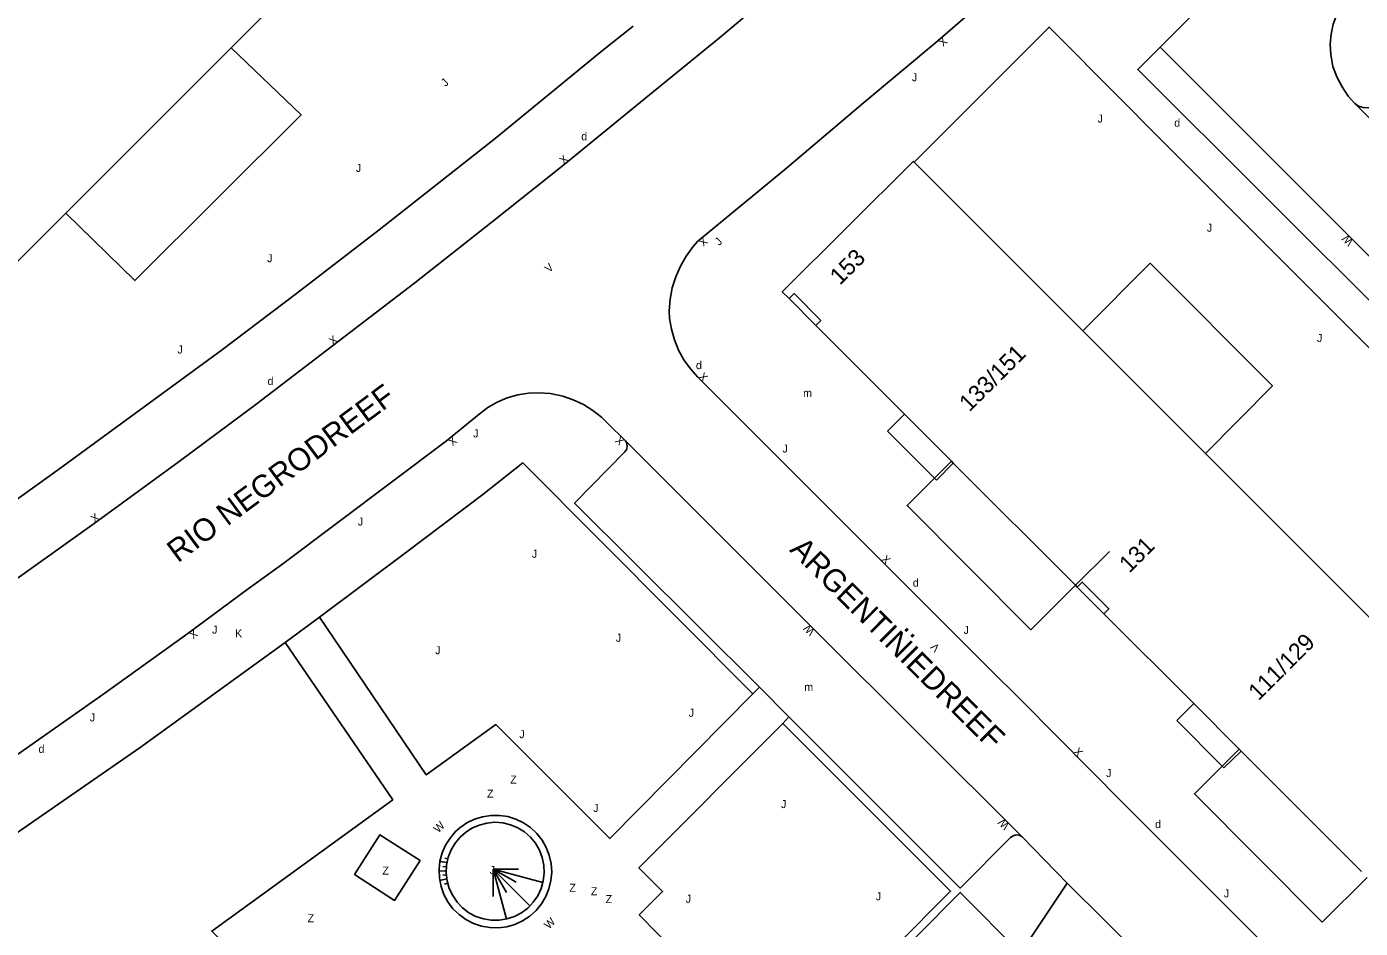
# Model space of a CAD drawing. Extents: x 134999 to 136502, y 457398 to 459002.
# Drawn here: x 135561.1 to 135644.5, y 458890.2 to 458946.5 of the extents above; entities that cross this region are included whole.
import ezdxf

# ---------------------------------------------------------------- set-up
doc = ezdxf.new("R2010")
doc.units = 0
for name, color, linetype in [('RI_DGTB_15', 7, 'Continuous'), ('RI_DGTB_18', 7, 'Continuous'), ('RI_DGTB_29', 7, 'Continuous'), ('RI_DGTB_3', 7, 'Continuous'), ('RI_DGTB_30', 7, 'Continuous'), ('RI_DGTB_31', 7, 'Continuous'), ('RI_DGTB_32', 7, 'Continuous'), ('RI_DGTB_35', 7, 'Continuous'), ('RI_DGTB_36', 7, 'Continuous'), ('RI_DGTB_37', 7, 'Continuous'), ('RI_DGTB_43', 7, 'Continuous'), ('RI_DGTB_48', 7, 'Continuous'), ('RI_DGTB_53', 7, 'Continuous'), ('RI_DGTB_54', 7, 'Continuous'), ('RI_DGTB_7', 7, 'Continuous')]:
    doc.layers.add(name, color=color, linetype=linetype)

msp = doc.modelspace()

# ---------------------------------------------------------------- linework, layer by layer
at = {"layer": 'RI_DGTB_15'}
msp.add_line((135626.638, 458911.621), (135628.778, 458913.758), dxfattribs=at)
at = {"layer": 'RI_DGTB_18'}
for p, q in [((135587.387, 458894.31), (135586.936, 458894.372)), ((135587.441, 458894.554), (135587.238, 458894.6)), ((135587.34, 458893.804), (135586.888, 458893.787)), ((135587.375, 458893.29), (135586.929, 458893.195)), ((135587.342, 458893.547), (135587.12, 458893.519)), ((135587.349, 458894.059), (135587.123, 458894.07)), ((135590.265, 458893.909), (135590.264, 458892.187)), ((135590.265, 458893.909), (135591.84, 458893.908)), ((135590.265, 458893.909), (135591.099, 458890.788)), ((135590.265, 458893.909), (135591.109, 458892.445)), ((135590.265, 458893.909), (135592.564, 458891.606)), ((135590.265, 458893.909), (135591.695, 458893.082)), ((135590.265, 458893.909), (135593.373, 458893.075)), ((135587.425, 458893.038), (135587.226, 458892.976))]:
    msp.add_line(p, q, dxfattribs=at)
for points in [[(135586.884, 458893.876), (135586.906, 458893.346), (135587.007, 458892.825), (135587.185, 458892.326), (135587.436, 458891.859), (135587.755, 458891.435), (135588.134, 458891.063), (135588.564, 458890.753), (135589.035, 458890.511), (135589.538, 458890.343), (135590.061, 458890.252), (135590.591, 458890.24), (135591.117, 458890.308), (135591.626, 458890.455), (135592.108, 458890.676), (135592.551, 458890.967), (135592.946, 458891.322), (135593.282, 458891.732), (135593.554, 458892.187), (135593.753, 458892.678), (135593.877, 458893.194), (135593.922, 458893.723), (135593.887, 458894.252), (135593.773, 458894.77), (135593.582, 458895.264), (135593.319, 458895.725), (135592.99, 458896.141), (135592.602, 458896.502), (135592.165, 458896.802), (135591.687, 458897.032), (135591.18, 458897.188), (135590.656, 458897.266), (135590.125, 458897.264), (135589.601, 458897.183), (135589.095, 458897.024), (135588.619, 458896.79), (135588.184, 458896.488), (135587.92, 458896.251), (135587.573, 458895.85), (135587.291, 458895.401), (135587.079, 458894.915), (135586.942, 458894.403), (135586.884, 458893.876)], [(135587.335, 458893.665), (135587.359, 458894.159), (135587.461, 458894.643), (135587.64, 458895.104), (135587.892, 458895.53), (135588.208, 458895.91), (135588.528, 458896.194), (135588.943, 458896.463), (135589.396, 458896.662), (135589.875, 458896.785), (135590.368, 458896.83), (135590.861, 458896.794), (135591.342, 458896.68), (135591.799, 458896.489), (135592.219, 458896.228), (135592.591, 458895.903), (135592.906, 458895.522), (135593.156, 458895.095), (135593.334, 458894.633), (135593.435, 458894.149), (135593.457, 458893.655), (135593.399, 458893.164), (135593.262, 458892.688), (135593.051, 458892.241), (135592.771, 458891.833), (135592.429, 458891.476), (135592.034, 458891.179), (135591.596, 458890.949), (135591.126, 458890.793), (135590.638, 458890.714), (135590.144, 458890.715), (135589.656, 458890.795), (135589.187, 458890.953), (135588.75, 458891.184), (135588.356, 458891.483), (135588.015, 458891.841), (135587.736, 458892.25), (135587.526, 458892.698), (135587.391, 458893.174), (135587.335, 458893.665)]]:
    msp.add_lwpolyline(points, dxfattribs=at)
at = {"layer": 'RI_DGTB_3'}
for p, q in [((135573.894, 458945.227), (135581.455, 458952.783)), ((135563.557, 458934.896), (135573.894, 458945.227)), ((135627.103, 458927.544), (135616.576, 458938.07)), ((135555.69, 458927.035), (135563.557, 458934.896)), ((135608.755, 458929.549), (135610.423, 458927.88)), ((135634.781, 458919.865), (135627.103, 458927.544)), ((135634.837, 458919.809), (135634.781, 458919.865)), ((135645.111, 458909.535), (135634.837, 458919.809)), ((135626.65, 458911.643), (135626.768, 458911.525)), ((135626.768, 458911.525), (135628.429, 458909.863))]:
    msp.add_line(p, q, dxfattribs=at)
for points in [[(135616.576, 458938.07), (135616.519, 458938.128), (135608.331, 458929.974), (135608.755, 458929.549)], [(135610.423, 458927.88), (135610.736, 458928.193), (135609.068, 458929.862), (135608.755, 458929.549)], [(135610.423, 458927.88), (135615.963, 458922.337)], [(135615.963, 458922.337), (135618.898, 458919.4)], [(135618.898, 458919.4), (135619.02, 458919.277)], [(135619.02, 458919.277), (135626.65, 458911.643)], [(135628.429, 458909.863), (135628.741, 458910.175), (135627.08, 458911.837), (135626.768, 458911.525)], [(135628.429, 458909.863), (135634.041, 458904.246)], [(135634.041, 458904.246), (135636.877, 458901.408)], [(135636.877, 458901.408), (135637.007, 458901.278)], [(135637.007, 458901.278), (135644.528, 458893.754)]]:
    msp.add_lwpolyline(points, dxfattribs=at)
at = {"layer": 'RI_DGTB_48'}
for points in [[(135573.894, 458945.227), (135578.259, 458941.028), (135567.875, 458930.675), (135563.557, 458934.896)], [(135634.781, 458919.865), (135638.96, 458924.11), (135631.329, 458931.76), (135627.103, 458927.544)]]:
    msp.add_lwpolyline(points, dxfattribs=at)
at = {"layer": 'RI_DGTB_53'}
msp.add_lwpolyline([(135581.598, 458893.562), (135584.11, 458891.954), (135585.7, 458894.439), (135583.187, 458896.046), (135581.598, 458893.562)], dxfattribs=at)
at = {"layer": 'RI_DGTB_54'}
for p, q in [((135579.411, 458909.652), (135577.276, 458908.069)), ((135606.502, 458904.853), (135606.9, 458905.268)), ((135608.744, 458903.421), (135606.9, 458905.268)), ((135608.359, 458903.012), (135608.744, 458903.421)), ((135626.144, 458893.028), (135623.316, 458895.916)), ((135623.341, 458888.842), (135626.144, 458893.028)), ((135626.144, 458893.028), (135631.56, 458887.652))]:
    msp.add_line(p, q, dxfattribs=at)
for points in [[(135634.601, 458972.641), (135628.229, 458966.849), (135622.839, 458961.817), (135618.559, 458958.041), (135609.066, 458949.786), (135604.419, 458945.841), (135599.695, 458942.016), (135594.675, 458937.92), (135590.195, 458934.342), (135585.365, 458930.532), (135575.432, 458922.938), (135570.638, 458919.374), (135565.341, 458915.502), (135560.37, 458911.966), (135555.469, 458908.53), (135544.004, 458900.663), (135538.977, 458897.361), (135533.568, 458893.921), (135528.248, 458890.646), (135521.999, 458887.218)], [(135631.952, 458945.262), (135641.23, 458954.617)], [(135623.483, 458950.393), (135618.052, 458945.651), (135613.379, 458941.769), (135608.474, 458937.599), (135603.052, 458933.137), (135602.755, 458932.799), (135602.327, 458932.213), (135601.966, 458931.584), (135601.676, 458930.919), (135601.461, 458930.226), (135601.324, 458929.514), (135601.266, 458928.791), (135601.295, 458928.318), (135601.404, 458927.634), (135601.591, 458926.968), (135601.853, 458926.328), (135602.188, 458925.722), (135602.59, 458925.159), (135603.055, 458924.646), (135621.218, 458906.483), (135623.33, 458904.391), (135629.678, 458897.987), (135638.923, 458888.734)], [(135644.101, 458941.734), (135643.703, 458942.206), (135643.313, 458942.784), (135642.991, 458943.403), (135642.743, 458944.055), (135642.711, 458944.184), (135642.605, 458944.809), (135642.579, 458945.443), (135642.633, 458946.075), (135642.766, 458946.695), (135642.975, 458947.294), (135643.259, 458947.861), (135643.611, 458948.388), (135644.027, 458948.867), (135644.709, 458949.569)], [(135651.837, 458949.62), (135651.996, 458949.344), (135652.081, 458949.038), (135652.088, 458948.72), (135652.016, 458948.41), (135651.868, 458948.128), (135651.851, 458948.104), (135645.492, 458941.686), (135645.227, 458941.544), (135644.934, 458941.476), (135644.633, 458941.488), (135644.346, 458941.578), (135644.101, 458941.734)], [(135599.017, 458946.566), (135596.989, 458944.971), (135590.39, 458939.549), (135583.146, 458933.842), (135577.982, 458929.874), (135573.259, 458926.31), (135563.103, 458918.882), (135558.119, 458915.32), (135553.83, 458912.332)], [(135616.576, 458938.07), (135625.001, 458946.52), (135629.557, 458941.96), (135631.516, 458939.973), (135682.401, 458889.093), (135674.455, 458881.263), (135668.562, 458875.489), (135662.878, 458869.805), (135660.036, 458872.653)], [(135631.952, 458945.262), (135630.543, 458943.876), (135646.457, 458927.997), (135660.322, 458914.11), (135665.167, 458909.305), (135666.812, 458909.716), (135666.991, 458909.748), (135667.111, 458909.742)], [(135631.952, 458945.262), (135644.05, 458933.154), (135662.914, 458914.321), (135667.313, 458909.944)], [(135644.101, 458941.734), (135661.514, 458924.29), (135671.562, 458914.189)], [(135598.532, 458920.675), (135597.395, 458921.791), (135597.039, 458922.137), (135596.494, 458922.571), (135595.904, 458922.939), (135595.275, 458923.237), (135594.616, 458923.461), (135593.936, 458923.608), (135593.819, 458923.625), (135593.143, 458923.673), (135592.466, 458923.642), (135591.798, 458923.532), (135591.147, 458923.343), (135590.523, 458923.079), (135589.934, 458922.744), (135589.389, 458922.341), (135587.348, 458920.656), (135577.116, 458912.987), (135574.962, 458911.423), (135571.188, 458908.63), (135565.942, 458904.859), (135560.544, 458901.076), (135554.738, 458897.105), (135543.428, 458889.504)], [(135606.9, 458905.268), (135595.352, 458916.77), (135598.502, 458919.981), (135598.612, 458920.154), (135598.647, 458920.355), (135598.604, 458920.555), (135598.532, 458920.675)], [(135623.316, 458895.916), (135610.398, 458908.804), (135598.532, 458920.675)], [(135579.411, 458909.652), (135584.785, 458913.663), (135589.624, 458917.321), (135592.13, 458919.289), (135606.502, 458904.853)], [(135617.839, 458918.339), (135618.898, 458919.4)], [(135626.65, 458911.643), (135623.866, 458908.861), (135616.133, 458916.63), (135617.839, 458918.339)], [(135606.502, 458904.853), (135597.556, 458895.812), (135590.43, 458902.934), (135586.087, 458899.791), (135579.411, 458909.652)], [(135577.276, 458908.069), (135568.212, 458901.498), (135556.996, 458893.764), (135552.07, 458890.442)], [(135577.276, 458908.069), (135583.988, 458898.236), (135572.683, 458890.03), (135580.02, 458882.675), (135569.848, 458872.649), (135552.07, 458890.442)], [(135608.744, 458903.421), (135619.456, 458892.725), (135622.594, 458895.873), (135622.753, 458895.995), (135622.946, 458896.046), (135623.144, 458896.018), (135623.316, 458895.916)], [(135608.359, 458903.012), (135599.375, 458893.99), (135600.849, 458892.503), (135599.397, 458891.053), (135608.317, 458881.951)], [(135608.317, 458881.951), (135618.854, 458892.524), (135608.359, 458903.012)], [(135635.816, 458900.349), (135636.877, 458901.408)], [(135644.889, 458893.392), (135642.064, 458890.597), (135634.082, 458898.619), (135635.816, 458900.349)], [(135608.678, 458881.594), (135619.457, 458892.446), (135623.169, 458888.691)]]:
    msp.add_lwpolyline(points, dxfattribs=at)
at = {"layer": 'RI_DGTB_7'}
for p, q in [((135615.963, 458922.337), (135614.902, 458921.277)), ((135617.96, 458918.218), (135619.02, 458919.277)), ((135634.041, 458904.246), (135632.98, 458903.186)), ((135635.933, 458900.232), (135637.007, 458901.278))]:
    msp.add_line(p, q, dxfattribs=at)
for points in [[(135614.902, 458921.277), (135617.839, 458918.339)], [(135617.839, 458918.339), (135617.96, 458918.218)], [(135632.98, 458903.186), (135635.816, 458900.349)], [(135635.816, 458900.349), (135635.933, 458900.232)]]:
    msp.add_lwpolyline(points, dxfattribs=at)

# ---------------------------------------------------------------- texts
at = {"layer": 'RI_DGTB_29'}
for p in [(135632.825, 458940.292), (135595.771, 458939.444), (135602.937, 458925.144), (135576.168, 458924.155), (135616.486, 458911.552), (135561.859, 458901.168), (135631.626, 458896.47)]:
    msp.add_text('d', height=0.5, dxfattribs=at).set_placement(p)
at = {"layer": 'RI_DGTB_30'}
for s, height, rotation, p in [('X', 0.5, 222.09396, (135618.373, 458945.937)), ('X', 0.5, 42.77571, (135594.682, 458937.906)), ('X', 0.5, 222.09396, (135603.395, 458933.434)), ('W', 0.5, 135.04527, (135644.059, 458933.146)), ('V', 0.5, 42.66054, (135593.762, 458931.142)), ('X', 0.5, 37.255, (135580.241, 458926.617)), ('X', 0.5, 314.61926, (135603.064, 458924.637)), ('X', 0.5, 219.59936, (135587.745, 458920.985)), ('X', 0.5, 136.77046, (135598.516, 458920.699)), ('X', 0.5, 36.34215, (135565.356, 458915.512)), ('X', 0.5, 314.61926, (135614.48, 458913.231)), ('W', 0.5, 134.71814, (135610.409, 458908.793)), ('X', 0.499, 216.53921, (135571.572, 458908.914)), ('V', 0.5, 134.71814, (135618.214, 458907.767)), ('X', 0.5, 314.61926, (135626.492, 458901.203)), ('W', 0.5, 44.73795, (135586.839, 458896.132)), ('W', 0.5, 134.71814, (135622.563, 458896.666)), ('W', 0.5, 44.73795, (135593.75, 458890.125))]:
    msp.add_text(s, height=height, rotation=rotation, dxfattribs=at).set_placement(p)
msp.add_text('K', height=0.5, dxfattribs=at).set_placement((135574.134, 458908.384))
at = {"layer": 'RI_DGTB_31'}
for rotation, p in [(44.91434, (135587.296, 458942.768)), (359.99973, (135628.031, 458940.552)), (44.91434, (135604.391, 458932.832))]:
    msp.add_text('J', height=0.5, rotation=rotation, dxfattribs=at).set_placement(p)
for p in [(135616.432, 458943.132), (135581.69, 458937.468), (135634.865, 458933.73), (135576.142, 458931.827), (135570.532, 458926.123), (135641.743, 458926.837), (135589.019, 458920.88), (135608.343, 458919.93), (135581.809, 458915.373), (135592.683, 458913.358), (135572.7, 458908.619), (135597.933, 458908.108), (135619.662, 458908.604), (135586.647, 458907.33), (135565.057, 458903.133), (135602.483, 458903.424), (135591.898, 458902.086), (135628.569, 458899.66), (135596.517, 458897.479), (135608.251, 458897.72), (135590.046, 458893.597), (135614.177, 458891.954), (135635.926, 458892.139), (135602.297, 458891.807)]:
    msp.add_text('J', height=0.5, dxfattribs=at).set_placement(p)
at = {"layer": 'RI_DGTB_32'}
for p in [(135591.33, 458899.252), (135589.879, 458898.371), (135583.344, 458893.567), (135595.028, 458892.491), (135596.371, 458892.277), (135597.29, 458891.78), (135578.667, 458890.589)]:
    msp.add_text('Z', height=0.5, dxfattribs=at).set_placement(p)
at = {"layer": 'RI_DGTB_35'}
msp.add_text('133/151', height=1.054, rotation=44.9845, dxfattribs=at).set_placement((135620.022, 458922.428))
at = {"layer": 'RI_DGTB_36'}
for s, p in [('153', (135611.941, 458930.35)), ('131', (135630.021, 458912.364)), ('111/129', (135638.089, 458904.381))]:
    msp.add_text(s, height=1.054, rotation=44.9845, dxfattribs=at).set_placement(p)
at = {"layer": 'RI_DGTB_37'}
for s, rotation, p in [('RIO NEGRODREEF', 36.58174, (135570.557, 458913.009)), ('ARGENTINIEDREEF', 315.22131, (135608.739, 458913.806)), ('..', 315.0588, (135615.839, 458908.966))]:
    msp.add_text(s, height=1.4, rotation=rotation, dxfattribs=at).set_placement(p)
at = {"layer": 'RI_DGTB_43'}
for p in [(135609.633, 458923.403), (135609.704, 458905.036)]:
    msp.add_text('m', height=0.5, dxfattribs=at).set_placement(p)

doc.saveas('drawing.dxf')
